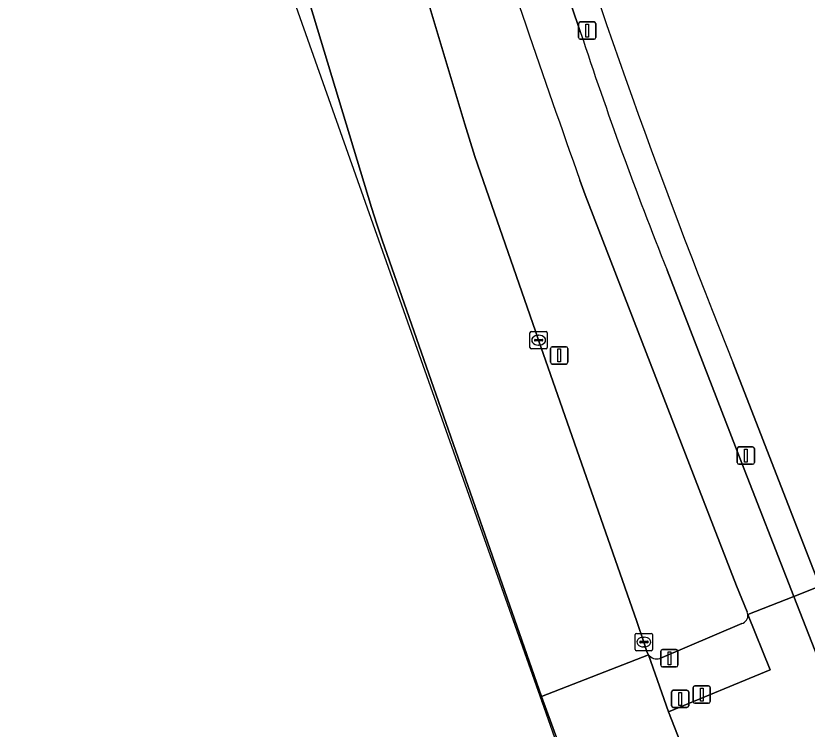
# Model space of a CAD drawing. Extents: x 159680 to 160786, y 387323 to 388340.
# Drawn here: x 159761.07 to 159806.71, y 387793.18 to 387834.35 of the extents above; entities that cross this region are included whole.
import ezdxf

# ---------------------------------------------------------------- set-up
doc = ezdxf.new("R2010")
doc.units = 0
for name, color, linetype in [('IMGEO_Berm_groen', 7, 'Continuous'), ('IMGEO_Drukknoppaal', 7, 'Continuous'), ('IMGEO_Erf', 7, 'Continuous'), ('IMGEO_Fietspad_gesloten', 7, 'Continuous'), ('IMGEO_Fietspad_open', 7, 'Continuous'), ('IMGEO_Kolk', 7, 'Continuous'), ('IMGEO_Lichtmast', 7, 'Continuous'), ('IMGEO_Rijbaan_regionaal_gesloten', 7, 'Continuous'), ('IMGEO_Verkeersregelinstallatiepaal', 7, 'Continuous'), ('IMGEO_Voetpad_open', 7, 'Continuous')]:
    doc.layers.add(name, color=color, linetype=linetype)

msp = doc.modelspace()

# ---------------------------------------------------------------- linework, layer by layer
at = {"layer": 'IMGEO_Berm_groen'}
for points in [[(159763.102, 387907.798), (159764.894, 387901.83), (159769.043, 387887.992), (159773.179, 387874.176), (159778.502, 387856.503), (159781.545, 387846.283), (159784.321, 387836.958), (159784.605, 387836.005), (159786.964, 387828.094), (159787.552, 387826.223), (159788.195, 387824.336), (159791.042, 387816.154), (159791.226, 387815.627), (159796.881, 387799.401), (159797.296, 387798.207), (159797.495, 387797.603), (159797.562, 387797.476)], [(159791.393, 387795.058), (159782.208, 387821.391), (159781.9, 387822.327), (159781.588, 387823.275), (159775.932, 387841.973), (159768.422, 387867.152), (159767.598, 387866.954), (159767.423, 387866.904)], [(159769.025, 387858.073), (159791.409, 387794.768)], [(159803.248, 387799.949), (159802.631, 387801.455), (159800.714, 387806.414), (159793.907, 387824.023), (159793.755, 387824.446), (159793.605, 387824.869)], [(159798.213, 387797.262), (159802.95, 387799.268)]]:
    msp.add_lwpolyline(points, dxfattribs=at)
for centre, radius, start, end in [((160427.507, 388050.523), 672.868, 197.981135, 199.594515), ((159802.802, 387799.739), 0.493, 287.4156, 7.0158), ((159802.809, 387799.739), 0.486, 7.1018, 25.5945), ((159798.033, 387797.811), 0.578, 215.4387, 288.1674), ((159790.883, 387794.885), 0.539, 347.522, 18.7745)]:
    msp.add_arc(centre, radius, start, end, dxfattribs=at)
at = {"layer": 'IMGEO_Drukknoppaal'}
for p, q in [((159800.137, 387794.776), (159800.137, 387795.576)), ((159800.137, 387795.576), (159800.137, 387794.776)), ((159800.237, 387795.676), (159801.027, 387795.676)), ((159801.027, 387795.676), (159800.237, 387795.676)), ((159801.127, 387795.576), (159801.127, 387794.776)), ((159801.127, 387794.776), (159801.127, 387795.576)), ((159801.027, 387794.676), (159800.237, 387794.676)), ((159800.237, 387794.676), (159801.027, 387794.676))]:
    msp.add_line(p, q, dxfattribs=at)
msp.add_lwpolyline([(159800.557, 387795.551), (159800.707, 387795.551), (159800.707, 387794.801), (159800.557, 387794.801), (159800.557, 387795.551)], dxfattribs=at)
for centre, start, end in [((159800.237, 387795.576), 90, 180), ((159800.237, 387795.576), 90, 180), ((159801.027, 387795.576), 0, 90), ((159801.027, 387795.576), 360, 90), ((159800.237, 387794.776), 180, 270), ((159800.237, 387794.776), 180, 270), ((159801.027, 387794.776), 270, 0), ((159801.027, 387794.776), 270, 0)]:
    msp.add_arc(centre, 0.1, start, end, dxfattribs=at)
at = {"layer": 'IMGEO_Erf'}
msp.add_lwpolyline([(159802.446, 387814.304), (159807.443, 387801.424), (159808.993, 387797.428)], dxfattribs=at)
msp.add_arc((160194.277, 387971.822), 422.308, 197.13283, 201.90032, dxfattribs=at)
at = {"layer": 'IMGEO_Fietspad_gesloten'}
msp.add_lwpolyline([(159808.029, 387795.516), (159805.947, 387800.838), (159803.292, 387799.799), (159804.571, 387796.6), (159798.725, 387794.181), (159799.97, 387790.982)], dxfattribs=at)
at = {"layer": 'IMGEO_Fietspad_open'}
for points in [[(159793.645, 387833.389), (159791.482, 387839.795)], [(159793.605, 387824.869), (159793.755, 387824.446), (159793.907, 387824.023), (159800.714, 387806.414), (159802.631, 387801.455), (159803.248, 387799.949)], [(159803.292, 387799.799), (159805.947, 387800.838), (159802.802, 387808.877), (159798.637, 387819.672)]]:
    msp.add_lwpolyline(points, dxfattribs=at)
for centre, radius, start, end in [((160427.507, 388050.523), 672.868, 197.981135, 199.594515), ((160011.776, 387905.006), 229.587, 198.17613, 201.8196), ((159802.809, 387799.739), 0.486, 7.1018, 25.5945)]:
    msp.add_arc(centre, radius, start, end, dxfattribs=at)
at = {"layer": 'IMGEO_Kolk'}
for p, q in [((159790.725, 387815.201), (159790.725, 387816.053)), ((159790.8, 387816.127), (159791.652, 387816.127)), ((159791.726, 387816.053), (159791.726, 387815.201)), ((159790.984, 387815.621), (159790.984, 387815.633)), ((159791.422, 387815.584), (159791.024, 387815.584)), ((159791.027, 387815.67), (159791.425, 387815.67)), ((159791.213, 387815.907), (159791.238, 387815.907)), ((159791.468, 387815.633), (159791.468, 387815.621)), ((159791.652, 387815.127), (159790.8, 387815.127)), ((159791.236, 387815.347), (159791.211, 387815.347)), ((159796.795, 387797.781), (159796.795, 387798.633)), ((159796.87, 387798.707), (159797.722, 387798.707)), ((159797.796, 387798.633), (159797.796, 387797.781)), ((159797.054, 387798.201), (159797.054, 387798.213)), ((159797.097, 387798.25), (159797.495, 387798.25)), ((159797.283, 387798.487), (159797.308, 387798.487)), ((159797.538, 387798.213), (159797.538, 387798.201)), ((159797.492, 387798.164), (159797.094, 387798.164)), ((159797.306, 387797.927), (159797.281, 387797.927)), ((159797.722, 387797.707), (159796.87, 387797.707))]:
    msp.add_line(p, q, dxfattribs=at)
for points in [[(159790.725, 387815.201), (159790.725, 387816.053)], [(159790.8, 387816.127), (159791.652, 387816.127)], [(159791.726, 387816.053), (159791.726, 387815.201)], [(159791.652, 387815.127), (159790.8, 387815.127)], [(159796.795, 387797.781), (159796.795, 387798.633)], [(159796.87, 387798.707), (159797.722, 387798.707)], [(159797.796, 387798.633), (159797.796, 387797.781)], [(159797.722, 387797.707), (159796.87, 387797.707)]]:
    msp.add_lwpolyline(points, dxfattribs=at)
for centre, radius, start, end in [((159790.802, 387816.051), 0.0765, 91.552, 178.448), ((159790.802, 387816.051), 0.0765, 91.552, 178.448), ((159791.65, 387816.051), 0.0765, 1.552, 88.448), ((159791.65, 387816.051), 0.0765, 1.552, 88.448), ((159791.024, 387815.63), 0.0403, 85.8775, 175.7526), ((159791.021, 387815.62), 0.0366, 178.938, 274.7102), ((159791.425, 387815.627), 0.043, 264.8664, 352.4533), ((159791.429, 387815.632), 0.0386, 1.7309, 96.639), ((159790.802, 387815.203), 0.0765, 181.552, 268.448), ((159790.802, 387815.203), 0.0765, 181.552, 268.448), ((159791.65, 387815.203), 0.0765, 271.552, 358.448), ((159791.65, 387815.203), 0.0765, 271.552, 358.448), ((159796.872, 387798.631), 0.0765, 91.552, 178.448), ((159796.872, 387798.631), 0.0765, 91.552, 178.448), ((159797.72, 387798.631), 0.0765, 1.552, 88.448), ((159797.72, 387798.631), 0.0765, 1.552, 88.448), ((159797.094, 387798.21), 0.0403, 85.8775, 175.7526), ((159797.091, 387798.2), 0.0366, 178.938, 274.7102), ((159797.495, 387798.207), 0.043, 264.8664, 352.4533), ((159797.499, 387798.212), 0.0386, 1.7309, 96.639), ((159796.872, 387797.783), 0.0765, 181.552, 268.448), ((159796.872, 387797.783), 0.0765, 181.552, 268.448), ((159797.72, 387797.783), 0.0765, 271.552, 358.448), ((159797.72, 387797.783), 0.0765, 271.552, 358.448)]:
    msp.add_arc(centre, radius, start, end, dxfattribs=at)
for centre, major_axis, ratio, start_param, end_param in [((159791.212, 387815.627), (-0.387, 0.002), 0.722429, 4.712389, 7.853982), ((159791.237, 387815.627), (-0.39, 0.002), 0.717154, 1.570796, 4.712389), ((159797.282, 387798.207), (-0.387, 0.002), 0.722429, 4.712389, 7.853982), ((159797.307, 387798.207), (-0.39, 0.002), 0.717154, 1.570796, 4.712389)]:
    msp.add_ellipse(centre, major_axis=major_axis, ratio=ratio, start_param=start_param, end_param=end_param, dxfattribs=at)
at = {"layer": 'IMGEO_Lichtmast'}
for p, q in [((159793.529, 387833.093), (159793.529, 387833.893)), ((159793.529, 387833.893), (159793.529, 387833.093)), ((159793.629, 387833.993), (159794.419, 387833.993)), ((159794.419, 387833.993), (159793.629, 387833.993)), ((159794.519, 387833.893), (159794.519, 387833.093)), ((159794.519, 387833.093), (159794.519, 387833.893)), ((159794.419, 387832.993), (159793.629, 387832.993)), ((159793.629, 387832.993), (159794.419, 387832.993)), ((159791.915, 387814.349), (159791.915, 387815.149)), ((159791.915, 387815.149), (159791.915, 387814.349)), ((159792.015, 387815.249), (159792.805, 387815.249)), ((159792.805, 387815.249), (159792.015, 387815.249)), ((159792.905, 387815.149), (159792.905, 387814.349)), ((159792.905, 387814.349), (159792.905, 387815.149)), ((159792.805, 387814.249), (159792.015, 387814.249)), ((159792.015, 387814.249), (159792.805, 387814.249)), ((159802.678, 387808.571), (159802.678, 387809.371)), ((159802.678, 387809.371), (159802.678, 387808.571)), ((159802.778, 387809.471), (159803.568, 387809.471)), ((159803.568, 387809.471), (159802.778, 387809.471)), ((159803.668, 387809.371), (159803.668, 387808.571)), ((159803.668, 387808.571), (159803.668, 387809.371)), ((159803.568, 387808.471), (159802.778, 387808.471)), ((159802.778, 387808.471), (159803.568, 387808.471))]:
    msp.add_line(p, q, dxfattribs=at)
for points in [[(159793.949, 387833.868), (159794.099, 387833.868), (159794.099, 387833.118), (159793.949, 387833.118), (159793.949, 387833.868)], [(159792.335, 387815.124), (159792.485, 387815.124), (159792.485, 387814.374), (159792.335, 387814.374), (159792.335, 387815.124)], [(159803.098, 387809.346), (159803.248, 387809.346), (159803.248, 387808.596), (159803.098, 387808.596), (159803.098, 387809.346)]]:
    msp.add_lwpolyline(points, dxfattribs=at)
for centre, start, end in [((159793.629, 387833.893), 90, 180), ((159793.629, 387833.893), 90, 180), ((159794.419, 387833.893), 0, 90), ((159794.419, 387833.893), 360, 90), ((159793.629, 387833.093), 180, 270), ((159793.629, 387833.093), 180, 270), ((159794.419, 387833.093), 270, 0), ((159794.419, 387833.093), 270, 0), ((159792.015, 387815.149), 90, 180), ((159792.015, 387815.149), 90, 180), ((159792.805, 387815.149), 0, 90), ((159792.805, 387815.149), 360, 90), ((159792.015, 387814.349), 180, 270), ((159792.015, 387814.349), 180, 270), ((159792.805, 387814.349), 270, 0), ((159792.805, 387814.349), 270, 0), ((159802.778, 387809.371), 90, 180), ((159802.778, 387809.371), 90, 180), ((159803.568, 387809.371), 0, 90), ((159803.568, 387809.371), 360, 90), ((159802.778, 387808.571), 180, 270), ((159802.778, 387808.571), 180, 270), ((159803.568, 387808.571), 270, 0), ((159803.568, 387808.571), 270, 0)]:
    msp.add_arc(centre, 0.1, start, end, dxfattribs=at)
at = {"layer": 'IMGEO_Rijbaan_regionaal_gesloten'}
for points in [[(159761.072, 387891.211), (159765.544, 387875.18), (159767.598, 387866.954), (159768.422, 387867.152), (159775.932, 387841.973), (159781.588, 387823.275), (159781.9, 387822.327), (159782.208, 387821.391), (159791.393, 387795.058), (159797.562, 387797.476), (159797.495, 387797.603), (159797.296, 387798.207), (159796.881, 387799.401), (159791.226, 387815.627), (159791.042, 387816.154), (159788.195, 387824.336), (159787.552, 387826.223), (159786.964, 387828.094), (159784.605, 387836.005), (159784.321, 387836.958), (159781.545, 387846.283), (159778.502, 387856.503), (159773.179, 387874.176), (159769.043, 387887.992)], [(159800.396, 387790.048), (159799.97, 387790.982), (159798.725, 387794.181), (159797.562, 387797.476), (159791.393, 387795.058), (159792.614, 387791.703), (159793.666, 387788.418)]]:
    msp.add_lwpolyline(points, dxfattribs=at)
at = {"layer": 'IMGEO_Verkeersregelinstallatiepaal'}
for p, q in [((159798.371, 387797.774), (159799.161, 387797.774)), ((159799.161, 387797.774), (159798.371, 387797.774)), ((159798.271, 387796.874), (159798.271, 387797.674)), ((159798.271, 387797.674), (159798.271, 387796.874)), ((159799.261, 387797.674), (159799.261, 387796.874)), ((159799.261, 387796.874), (159799.261, 387797.674)), ((159799.161, 387796.774), (159798.371, 387796.774)), ((159798.371, 387796.774), (159799.161, 387796.774)), ((159798.99, 387795.429), (159799.78, 387795.429)), ((159799.78, 387795.429), (159798.99, 387795.429)), ((159798.89, 387794.529), (159798.89, 387795.329)), ((159798.89, 387795.329), (159798.89, 387794.529)), ((159799.88, 387795.329), (159799.88, 387794.529)), ((159799.88, 387794.529), (159799.88, 387795.329)), ((159799.78, 387794.429), (159798.99, 387794.429)), ((159798.99, 387794.429), (159799.78, 387794.429))]:
    msp.add_line(p, q, dxfattribs=at)
for points in [[(159798.691, 387797.649), (159798.841, 387797.649), (159798.841, 387796.899), (159798.691, 387796.899), (159798.691, 387797.649)], [(159799.31, 387795.304), (159799.46, 387795.304), (159799.46, 387794.554), (159799.31, 387794.554), (159799.31, 387795.304)]]:
    msp.add_lwpolyline(points, dxfattribs=at)
for centre, start, end in [((159798.371, 387797.674), 90, 180), ((159798.371, 387797.674), 90, 180), ((159799.161, 387797.674), 0, 90), ((159799.161, 387797.674), 360, 90), ((159798.371, 387796.874), 180, 270), ((159798.371, 387796.874), 180, 270), ((159799.161, 387796.874), 270, 0), ((159799.161, 387796.874), 270, 0), ((159798.99, 387795.329), 90, 180), ((159798.99, 387795.329), 90, 180), ((159799.78, 387795.329), 0, 90), ((159799.78, 387795.329), 360, 90), ((159798.99, 387794.529), 180, 270), ((159798.99, 387794.529), 180, 270), ((159799.78, 387794.529), 270, 0), ((159799.78, 387794.529), 270, 0)]:
    msp.add_arc(centre, 0.1, start, end, dxfattribs=at)
at = {"layer": 'IMGEO_Voetpad_open'}
for points in [[(159791.482, 387839.795), (159793.645, 387833.389)], [(159798.637, 387819.672), (159802.802, 387808.877), (159805.947, 387800.838), (159807.443, 387801.424), (159802.446, 387814.304)], [(159808.993, 387797.428), (159807.443, 387801.424), (159805.947, 387800.838), (159808.029, 387795.516)], [(159797.562, 387797.476), (159798.725, 387794.181), (159804.571, 387796.6), (159803.292, 387799.799)], [(159802.95, 387799.268), (159798.213, 387797.262)], [(159792.509, 387791.658), (159792.614, 387791.703), (159791.393, 387795.058)], [(159791.409, 387794.768), (159792.509, 387791.658)]]:
    msp.add_lwpolyline(points, dxfattribs=at)
for centre, radius, start, end in [((160194.277, 387971.822), 422.308, 197.13283, 201.90032), ((160011.776, 387905.006), 229.587, 198.17613, 201.8196), ((159802.802, 387799.739), 0.493, 287.4156, 7.0158), ((159798.033, 387797.811), 0.578, 215.4387, 288.1674), ((159790.883, 387794.885), 0.539, 347.522, 18.7745)]:
    msp.add_arc(centre, radius, start, end, dxfattribs=at)

doc.saveas('drawing.dxf')
